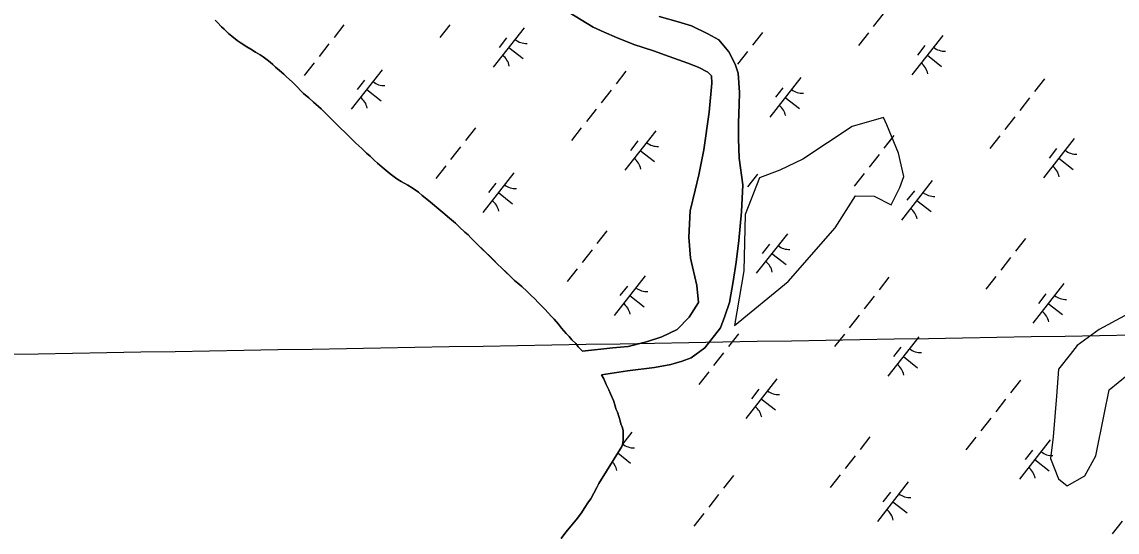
# Model space of a CAD drawing. Extents: x 3896831 to 3918110, y 171006 to 193349.
# Drawn here: x 3912098 to 3913188, y 181040 to 181548 of the extents above; entities that cross this region are included whole.
import ezdxf

# ---------------------------------------------------------------- set-up
doc = ezdxf.new("R2010")
doc.units = 0
for name, color, linetype in [('V-GRID-MAJR', 7, 'Continuous'), ('V-TOPO-SHOR', 7, 'Continuous'), ('V-WETL-SWMP', 7, 'Continuous')]:
    doc.layers.add(name, color=color, linetype=linetype)

msp = doc.modelspace()

# ---------------------------------------------------------------- linework, layer by layer
at = {"layer": 'V-GRID-MAJR'}
msp.add_spline([(3901910.1, 181043.2), (3904332, 181084.3), (3909660.5, 181175.4), (3914023.1, 181250.6)], degree=3, dxfattribs=at)
at = {"layer": 'V-TOPO-SHOR'}
msp.add_line((3912672.5, 181088.3), (3912695.4, 181125.4), dxfattribs=at)
for points in [[(3912637.1, 181561.1), (3912666.9, 181542.8), (3912677.9, 181538), (3912690.1, 181532.6), (3912707.3, 181525.8), (3912726.8, 181519.3), (3912742.5, 181513.7), (3912761.1, 181507.1), (3912771.3, 181503.2), (3912781.2, 181498), (3912784.7, 181494.3), (3912785.1, 181487.1), (3912782.4, 181458.3), (3912776.9, 181420.6), (3912772.2, 181395.9), (3912768.3, 181380.5), (3912763.6, 181359.9), (3912762.1, 181333.8), (3912763.7, 181312.9), (3912770, 181285.5), (3912771.9, 181268.7), (3912762.5, 181254.1), (3912750.4, 181241.8), (3912735.1, 181234.4), (3912720.1, 181229.6), (3912701.8, 181224.8)], [(3912345.4, 181508.1), (3912342.4, 181510.3), (3912338.5, 181513.5), (3912335.5, 181515.5), (3912330.9, 181518), (3912326, 181520.9), (3912322.1, 181523.2), (3912316.5, 181527), (3912312.6, 181529.6), (3912307.3, 181534.1), (3912304, 181536.7), (3912299.4, 181540.9), (3912296.8, 181543.2), (3912292.9, 181547.4), (3912290.5, 181550)], [(3912675.2, 181196.6), (3912701.2, 181200.6), (3912727.9, 181204), (3912744.1, 181206.8), (3912755.6, 181210.4), (3912764.3, 181213.6), (3912777.9, 181223.6), (3912793.6, 181243.5), (3912797.9, 181255.1), (3912802.7, 181268.8), (3912806.3, 181289.7), (3912809.3, 181308.8), (3912812, 181330.3), (3912814.6, 181359), (3912815.8, 181386), (3912812.4, 181412.4), (3912811.7, 181431.8), (3912811.5, 181447.7), (3912812.2, 181466), (3912812.7, 181477.9), (3912811.1, 181497), (3912808.4, 181506.2), (3912801.9, 181518.4), (3912792, 181530.2), (3912781.2, 181536.4), (3912764.9, 181544.1), (3912751.5, 181548.1), (3912732.6, 181553.4)], [(3912656.4, 181220.3), (3912652.1, 181224.5), (3912649.5, 181227.7), (3912645.8, 181231.6), (3912642.9, 181234.8), (3912639.9, 181237.7), (3912635.3, 181243.2), (3912632.3, 181247.1), (3912628.1, 181252), (3912625.4, 181254.9), (3912622.1, 181258.4), (3912618.8, 181262), (3912616.2, 181264.6), (3912611.9, 181269.1), (3912609, 181272), (3912604.4, 181276.2), (3912601.1, 181279.8), (3912595.8, 181284.6), (3912591.9, 181287.8), (3912588.6, 181290.7), (3912583.7, 181295.6), (3912580.7, 181298.5), (3912575.8, 181303.3), (3912572.1, 181306.6), (3912567.2, 181311.4), (3912563.9, 181314.7), (3912559.6, 181318.9), (3912556.7, 181321.8), (3912552.7, 181325.6), (3912548.5, 181329.8), (3912545.2, 181333.1), (3912542.5, 181336), (3912539.2, 181338.9), (3912533.7, 181343.7), (3912529.7, 181347.6), (3912523.8, 181352.8), (3912517.2, 181358.3), (3912513.3, 181361.8), (3912507, 181367), (3912502.8, 181370.2), (3912496.5, 181375.4), (3912492.9, 181378.6), (3912486.7, 181382.8), (3912482.4, 181385.7), (3912475.9, 181389.2), (3912471.3, 181391.8), (3912464.7, 181396.9), (3912460.8, 181400.2), (3912456.8, 181403.4), (3912452.2, 181407.6), (3912449.3, 181410.2), (3912445, 181414.4), (3912441.4, 181417.3), (3912436.5, 181422.1), (3912430.5, 181427.3), (3912426.6, 181431.2), (3912420.3, 181437.6), (3912415.1, 181442.8), (3912406.9, 181450.6), (3912401.3, 181456.4), (3912396, 181461.5), (3912388.4, 181468.3), (3912383.8, 181472.5), (3912378.6, 181477), (3912375.9, 181479.6), (3912372.7, 181483.2), (3912370.4, 181485.1), (3912367.1, 181488.4), (3912361.5, 181493.5), (3912358.8, 181496.1), (3912354.6, 181499.7), (3912350.6, 181503.2), (3912348, 181505.8), (3912345.4, 181508.1)], [(3912701.8, 181224.8), (3912686.5, 181223.6), (3912656.4, 181220.3)], [(3912695.4, 181125.4), (3912696.3, 181128.7), (3912696.9, 181132.6), (3912696.9, 181137.5), (3912696.9, 181140.7), (3912696.2, 181143.7), (3912694.5, 181147.9), (3912693.8, 181150.8), (3912692.8, 181154.1), (3912691.2, 181159.3), (3912689.5, 181162.8), (3912688.8, 181165.8), (3912687.1, 181171), (3912684.1, 181177.8), (3912682.5, 181181.7), (3912679.8, 181186.9), (3912677.5, 181192.7), (3912675.2, 181196.6)], [(3912634.9, 181033.6), (3912639.7, 181040.1), (3912643.3, 181044.1), (3912648.1, 181050), (3912650, 181052.3), (3912655.2, 181059.2), (3912658.1, 181063.4), (3912662.3, 181070), (3912664.5, 181073.3), (3912667.7, 181078.8), (3912670.6, 181084.4), (3912672.5, 181088.3)]]:
    msp.add_lwpolyline(points, dxfattribs=at)
for points in [[(3912860.9, 181289.6), (3912907.7, 181343.2), (3912927.9, 181375), (3912946.6, 181374.6), (3912963.6, 181366), (3912972.2, 181383.1), (3912976.2, 181394.2), (3912970.7, 181417.5), (3912959.3, 181445.5), (3912955.8, 181453.1), (3912924.9, 181444), (3912875.5, 181411.3), (3912852.8, 181400.6), (3912832.4, 181392.8), (3912818.2, 181356.4), (3912817, 181300.2), (3912807.6, 181245.8)], [(3913180.6, 181181.7), (3913207.3, 181203.6), (3913213.6, 181217.7), (3913223.2, 181248.2), (3913219.7, 181255.7), (3913195.7, 181255.5), (3913170.7, 181241.8), (3913148.6, 181225.8), (3913141.7, 181216.9), (3913130.2, 181202.2), (3913128.1, 181175.3), (3913125, 181134.9), (3913122.3, 181113.3), (3913130.1, 181092.9), (3913138.9, 181086), (3913156.4, 181096.1), (3913167.3, 181116.1), (3913175.6, 181157.1)]]:
    msp.add_lwpolyline(points, close=True, dxfattribs=at)
at = {"layer": 'V-WETL-SWMP'}
for p, q in [((3912666.9, 181542.8), (3912637.1, 181561.1)), ((3912955.7, 181556.3), (3912945.8, 181543.7)), ((3912290.5, 181550), (3912292.9, 181547.4)), ((3912292.9, 181547.4), (3912296.8, 181543.2)), ((3912418.7, 181545.2), (3912408.9, 181532.6)), ((3912524.2, 181545.1), (3912514.3, 181532.5)), ((3912732.6, 181553.4), (3912751.5, 181548.1)), ((3912751.5, 181548.1), (3912764.9, 181544.1)), ((3912296.8, 181543.2), (3912299.4, 181540.9)), ((3912299.4, 181540.9), (3912304, 181536.7)), ((3912304, 181536.7), (3912307.3, 181534.1)), ((3912307.3, 181534.1), (3912312.6, 181529.6)), ((3912598.3, 181542.4), (3912567.5, 181503)), ((3912677.9, 181538), (3912666.9, 181542.8)), ((3912690.1, 181532.6), (3912677.9, 181538)), ((3912764.9, 181544.1), (3912781.2, 181536.4)), ((3912781.2, 181536.4), (3912792, 181530.2)), ((3912835.4, 181537.5), (3912825.5, 181524.9)), ((3912940.9, 181537.4), (3912931, 181524.8)), ((3913015, 181534.7), (3912984.1, 181495.3)), ((3912312.6, 181529.6), (3912316.5, 181527)), ((3912316.5, 181527), (3912322.1, 181523.2)), ((3912322.1, 181523.2), (3912326, 181520.9)), ((3912403.9, 181526.3), (3912394.1, 181513.7)), ((3912580.6, 181532.2), (3912573.2, 181522.7)), ((3912582.9, 181522.7), (3912597.1, 181511.6)), ((3912707.3, 181525.8), (3912690.1, 181532.6)), ((3912726.8, 181519.3), (3912707.3, 181525.8)), ((3912792, 181530.2), (3912801.9, 181518.4)), ((3912997.2, 181524.5), (3912989.8, 181515)), ((3912326, 181520.9), (3912330.9, 181518)), ((3912330.9, 181518), (3912335.5, 181515.5)), ((3912335.5, 181515.5), (3912338.5, 181513.5)), ((3912338.5, 181513.5), (3912342.4, 181510.3)), ((3912742.5, 181513.7), (3912726.8, 181519.3)), ((3912761.1, 181507.1), (3912742.5, 181513.7)), ((3912801.9, 181518.4), (3912808.4, 181506.2)), ((3912820.6, 181518.6), (3912810.7, 181506)), ((3912999.6, 181515), (3913013.7, 181503.9)), ((3912342.4, 181510.3), (3912345.4, 181508.1)), ((3912345.4, 181508.1), (3912348, 181505.8)), ((3912348, 181505.8), (3912350.6, 181503.2)), ((3912350.6, 181503.2), (3912354.6, 181499.7)), ((3912389.1, 181507.4), (3912379.3, 181494.8)), ((3912771.3, 181503.2), (3912761.1, 181507.1)), ((3912781.2, 181498), (3912771.3, 181503.2)), ((3912808.4, 181506.2), (3912811.1, 181497)), ((3912354.6, 181499.7), (3912358.8, 181496.1)), ((3912358.8, 181496.1), (3912361.5, 181493.5)), ((3912361.5, 181493.5), (3912367.1, 181488.4)), ((3912457, 181500.4), (3912426.1, 181461.1)), ((3912439.2, 181490.2), (3912431.8, 181480.8)), ((3912699.5, 181499.2), (3912689.7, 181486.6)), ((3912784.7, 181494.3), (3912781.2, 181498)), ((3912785.1, 181487.1), (3912784.7, 181494.3)), ((3912811.1, 181497), (3912812.7, 181477.9)), ((3912873.6, 181492.7), (3912842.8, 181453.4)), ((3913116.2, 181491.5), (3913106.3, 181478.9)), ((3912367.1, 181488.4), (3912370.4, 181485.1)), ((3912370.4, 181485.1), (3912372.7, 181483.2)), ((3912372.7, 181483.2), (3912375.9, 181479.6)), ((3912375.9, 181479.6), (3912378.6, 181477)), ((3912441.5, 181480.7), (3912455.7, 181469.6)), ((3912684.7, 181480.3), (3912674.9, 181467.7)), ((3912782.4, 181458.3), (3912785.1, 181487.1)), ((3912855.8, 181482.5), (3912848.4, 181473.1)), ((3912378.6, 181477), (3912383.8, 181472.5)), ((3912383.8, 181472.5), (3912388.4, 181468.3)), ((3912388.4, 181468.3), (3912396, 181461.5)), ((3912812.7, 181477.9), (3912812.2, 181466)), ((3912858.2, 181473), (3912872.3, 181461.9)), ((3913101.4, 181472.6), (3913091.5, 181460)), ((3912396, 181461.5), (3912401.3, 181456.4)), ((3912669.9, 181461.4), (3912660.1, 181448.8)), ((3912776.9, 181420.6), (3912782.4, 181458.3)), ((3912812.2, 181466), (3912811.5, 181447.7)), ((3912401.3, 181456.4), (3912406.9, 181450.6)), ((3912406.9, 181450.6), (3912415.1, 181442.8)), ((3912811.5, 181447.7), (3912811.7, 181431.8)), ((3913086.6, 181453.7), (3913076.7, 181441.1)), ((3912415.1, 181442.8), (3912420.3, 181437.6)), ((3912420.3, 181437.6), (3912426.6, 181431.2)), ((3912549.7, 181442.6), (3912539.8, 181430)), ((3912655.1, 181442.5), (3912645.3, 181429.9)), ((3912729.3, 181439.7), (3912698.4, 181400.4)), ((3912426.6, 181431.2), (3912430.5, 181427.3)), ((3912430.5, 181427.3), (3912436.5, 181422.1)), ((3912711.5, 181429.6), (3912704.1, 181420.1)), ((3912811.7, 181431.8), (3912812.4, 181412.4)), ((3912966.3, 181434.9), (3912956.4, 181422.3)), ((3912964.6, 181432.7), (3912956.4, 181422.3)), ((3913071.8, 181434.8), (3913061.9, 181422.2)), ((3913145.9, 181432), (3913115.1, 181392.7)), ((3912436.5, 181422.1), (3912441.4, 181417.3)), ((3912441.4, 181417.3), (3912445, 181414.4)), ((3912445, 181414.4), (3912449.3, 181410.2)), ((3912534.9, 181423.7), (3912525, 181411.1)), ((3912713.8, 181420.1), (3912728, 181409)), ((3912772.2, 181395.9), (3912776.9, 181420.6)), ((3912951.5, 181416), (3912941.6, 181403.4)), ((3912951.5, 181416), (3912941.6, 181403.4)), ((3913128.1, 181421.9), (3913120.7, 181412.4)), ((3912449.3, 181410.2), (3912452.2, 181407.6)), ((3912452.2, 181407.6), (3912456.8, 181403.4)), ((3912456.8, 181403.4), (3912464.7, 181396.9)), ((3912520.1, 181404.8), (3912510.2, 181392.2)), ((3912812.4, 181412.4), (3912815.8, 181386)), ((3913130.5, 181412.4), (3913144.7, 181401.3)), ((3912464.7, 181396.9), (3912471.3, 181391.8)), ((3912471.3, 181391.8), (3912475.9, 181389.2)), ((3912587.9, 181397.8), (3912557, 181358.4)), ((3912768.3, 181380.5), (3912772.2, 181395.9)), ((3912830.5, 181396.5), (3912820.6, 181383.9)), ((3912936.7, 181397.1), (3912926.8, 181384.5)), ((3912936.7, 181397.1), (3912926.8, 181384.5)), ((3912475.9, 181389.2), (3912482.4, 181385.7)), ((3912482.4, 181385.7), (3912486.7, 181382.8)), ((3912486.7, 181382.8), (3912492.9, 181378.6)), ((3912570.1, 181387.6), (3912562.7, 181378.2)), ((3912815.8, 181386), (3912814.6, 181359)), ((3913004.5, 181390.1), (3912973.7, 181350.7)), ((3912492.9, 181378.6), (3912496.5, 181375.4)), ((3912496.5, 181375.4), (3912502.8, 181370.2)), ((3912502.8, 181370.2), (3912507, 181367)), ((3912572.5, 181378.1), (3912586.6, 181367)), ((3912763.6, 181359.9), (3912768.3, 181380.5)), ((3912815.7, 181377.7), (3912815.5, 181377.4)), ((3912986.7, 181379.9), (3912979.3, 181370.5)), ((3912989.1, 181370.4), (3913003.3, 181359.3)), ((3912507, 181367), (3912513.3, 181361.8)), ((3912513.3, 181361.8), (3912517.2, 181358.3)), ((3912762.1, 181333.8), (3912763.6, 181359.9)), ((3912814.6, 181359), (3912812, 181330.3)), ((3912517.2, 181358.3), (3912523.8, 181352.8)), ((3912523.8, 181352.8), (3912529.7, 181347.6)), ((3912529.7, 181347.6), (3912533.7, 181343.7)), ((3912533.7, 181343.7), (3912539.2, 181338.9)), ((3912539.2, 181338.9), (3912542.5, 181336)), ((3912680.6, 181340), (3912670.7, 181327.4)), ((3912860.2, 181337.1), (3912829.3, 181297.8)), ((3912860.2, 181337.1), (3912829.3, 181297.8)), ((3912542.5, 181336), (3912545.2, 181333.1)), ((3912545.2, 181333.1), (3912572.1, 181306.6)), ((3912763.7, 181312.9), (3912762.1, 181333.8)), ((3912812, 181330.3), (3912809.3, 181308.8)), ((3912842.4, 181326.9), (3912835, 181317.5)), ((3912842.4, 181326.9), (3912835, 181317.5)), ((3913097.2, 181332.3), (3913087.4, 181319.7)), ((3912665.8, 181321.1), (3912655.9, 181308.5)), ((3912844.8, 181317.5), (3912858.9, 181306.4)), ((3912844.8, 181317.5), (3912858.9, 181306.4)), ((3912572.1, 181306.6), (3912575.8, 181303.3)), ((3912770, 181285.5), (3912763.7, 181312.9)), ((3912809.3, 181308.8), (3912806.3, 181289.7)), ((3913082.4, 181313.4), (3913072.6, 181300.8)), ((3912575.8, 181303.3), (3912588.6, 181290.7)), ((3912651, 181302.2), (3912641.1, 181289.6)), ((3912718.8, 181295.2), (3912687.9, 181255.8)), ((3912961.4, 181293.9), (3912951.5, 181281.3)), ((3913067.6, 181294.5), (3913057.7, 181281.9)), ((3912588.6, 181290.7), (3912591.9, 181287.8)), ((3912591.9, 181287.8), (3912595.8, 181284.6)), ((3912595.8, 181284.6), (3912601.1, 181279.8)), ((3912701, 181285), (3912693.6, 181275.5)), ((3912771.9, 181268.7), (3912770, 181285.5)), ((3912806.3, 181289.7), (3912802.7, 181268.8)), ((3913135.4, 181287.5), (3913104.6, 181248.1)), ((3912601.1, 181279.8), (3912604.4, 181276.2)), ((3912604.4, 181276.2), (3912609, 181272)), ((3912609, 181272), (3912611.9, 181269.1)), ((3912703.4, 181275.5), (3912717.5, 181264.4)), ((3912946.6, 181275), (3912936.7, 181262.5)), ((3913117.6, 181277.3), (3913110.2, 181267.8)), ((3912611.9, 181269.1), (3912616.2, 181264.6)), ((3912616.2, 181264.6), (3912618.8, 181262)), ((3912618.8, 181262), (3912625.4, 181254.9)), ((3912762.5, 181254.1), (3912771.9, 181268.7)), ((3912802.7, 181268.8), (3912797.9, 181255.1)), ((3913120, 181267.8), (3913134.2, 181256.7)), ((3912625.4, 181254.9), (3912628.1, 181252)), ((3912628.1, 181252), (3912632.3, 181247.1)), ((3912750.4, 181241.8), (3912762.5, 181254.1)), ((3912797.9, 181255.1), (3912793.6, 181243.5)), ((3912931.8, 181256.2), (3912921.9, 181243.6)), ((3912632.3, 181247.1), (3912635.3, 181243.2)), ((3912635.3, 181243.2), (3912639.9, 181237.7)), ((3912735.1, 181234.4), (3912750.4, 181241.8)), ((3912793.6, 181243.5), (3912777.9, 181223.6)), ((3912639.9, 181237.7), (3912642.9, 181234.8)), ((3912642.9, 181234.8), (3912645.8, 181231.6)), ((3912645.8, 181231.6), (3912649.5, 181227.7)), ((3912701.8, 181224.8), (3912720.1, 181229.6)), ((3912720.1, 181229.6), (3912735.1, 181234.4)), ((3912811.5, 181237.4), (3912801.6, 181224.8)), ((3912917, 181237.3), (3912907.1, 181224.7)), ((3912991.1, 181234.5), (3912960.3, 181195.2)), ((3912649.5, 181227.7), (3912652.1, 181224.5)), ((3912652.1, 181224.5), (3912656.4, 181220.3)), ((3912656.4, 181220.3), (3912686.5, 181223.6)), ((3912686.5, 181223.6), (3912701.8, 181224.8)), ((3912777.9, 181223.6), (3912764.3, 181213.6)), ((3912796.7, 181218.5), (3912786.8, 181205.9)), ((3912973.3, 181224.3), (3912965.9, 181214.9)), ((3912744.1, 181206.8), (3912727.9, 181204)), ((3912755.6, 181210.4), (3912744.1, 181206.8)), ((3912764.3, 181213.6), (3912755.6, 181210.4)), ((3912975.7, 181214.9), (3912989.8, 181203.7)), ((3912701.2, 181200.6), (3912675.2, 181196.6)), ((3912675.2, 181196.6), (3912677.5, 181192.7)), ((3912727.9, 181204), (3912701.2, 181200.6)), ((3912781.9, 181199.6), (3912772, 181187)), ((3912677.5, 181192.7), (3912679.8, 181186.9)), ((3912679.8, 181186.9), (3912682.5, 181181.7)), ((3912849.7, 181192.6), (3912818.9, 181153.2)), ((3913092.3, 181191.3), (3913082.4, 181178.7)), ((3912682.5, 181181.7), (3912684.1, 181177.8)), ((3912684.1, 181177.8), (3912687.1, 181171)), ((3912831.9, 181182.4), (3912824.5, 181172.9)), ((3912687.1, 181171), (3912688.8, 181165.8)), ((3912688.8, 181165.8), (3912689.5, 181162.8)), ((3912689.5, 181162.8), (3912691.2, 181159.3)), ((3912834.3, 181172.9), (3912848.5, 181161.8)), ((3913077.5, 181172.4), (3913067.6, 181159.8)), ((3912691.2, 181159.3), (3912692.8, 181154.1)), ((3912692.8, 181154.1), (3912693.8, 181150.8)), ((3913062.7, 181153.5), (3913052.8, 181141)), ((3912693.8, 181150.8), (3912694.5, 181147.9)), ((3912694.5, 181147.9), (3912696.2, 181143.7)), ((3912696.2, 181143.7), (3912696.9, 181140.7)), ((3912705.4, 181139.6), (3912696, 181127.7)), ((3912696.9, 181132.6), (3912696.3, 181128.7)), ((3912696.9, 181140.7), (3912696.9, 181132.6)), ((3912942.4, 181134.8), (3912932.6, 181122.2)), ((3913047.9, 181134.7), (3913038, 181122.1)), ((3913122, 181131.9), (3913091.2, 181092.6)), ((3912695.4, 181125.4), (3912672.5, 181088.3)), ((3912696.3, 181128.7), (3912695.4, 181125.4)), ((3913104.2, 181121.7), (3913096.8, 181112.3)), ((3912691.3, 181118.9), (3912704.1, 181108.8)), ((3912927.6, 181115.9), (3912917.7, 181103.3)), ((3913106.6, 181112.2), (3913120.8, 181101.1)), ((3912672.5, 181088.3), (3912670.6, 181084.4)), ((3912806.6, 181096.4), (3912796.7, 181083.8)), ((3912912.8, 181097), (3912902.9, 181084.4)), ((3912980.6, 181090), (3912949.8, 181050.6)), ((3912667.7, 181078.8), (3912664.5, 181073.3)), ((3912670.6, 181084.4), (3912667.7, 181078.8)), ((3912791.8, 181077.5), (3912781.9, 181064.9)), ((3912962.8, 181079.8), (3912955.4, 181070.3)), ((3912662.3, 181070), (3912658.1, 181063.4)), ((3912664.5, 181073.3), (3912662.3, 181070)), ((3912965.2, 181070.3), (3912979.4, 181059.2)), ((3912655.2, 181059.2), (3912650, 181052.3)), ((3912658.1, 181063.4), (3912655.2, 181059.2)), ((3912777, 181058.6), (3912767.1, 181046)), ((3912643.3, 181044.1), (3912639.7, 181040.1)), ((3912648.1, 181050), (3912643.3, 181044.1)), ((3912650, 181052.3), (3912648.1, 181050)), ((3913193.6, 181050.9), (3913183.7, 181038.3)), ((3912639.7, 181040.1), (3912634.9, 181033.6))]:
    msp.add_line(p, q, dxfattribs=at)
for points in [[(3912860.9, 181289.6), (3912907.7, 181343.2), (3912927.9, 181375), (3912946.6, 181374.6), (3912963.6, 181366), (3912972.2, 181383.1), (3912976.2, 181394.2), (3912970.7, 181417.5), (3912959.3, 181445.5), (3912955.8, 181453.1), (3912924.9, 181444), (3912875.5, 181411.3), (3912852.8, 181400.6), (3912832.4, 181392.8), (3912818.2, 181356.4), (3912817, 181300.2), (3912807.6, 181245.8)], [(3913180.6, 181181.7), (3913207.3, 181203.6), (3913213.6, 181217.7), (3913223.2, 181248.2), (3913219.7, 181255.7), (3913195.7, 181255.5), (3913170.7, 181241.8), (3913148.6, 181225.8), (3913141.7, 181216.9), (3913130.2, 181202.2), (3913128.1, 181175.3), (3913125, 181134.9), (3913122.3, 181113.3), (3913130.1, 181092.9), (3913138.9, 181086), (3913156.4, 181096.1), (3913167.3, 181116.1), (3913175.6, 181157.1)]]:
    msp.add_lwpolyline(points, close=True, dxfattribs=at)
for centre, start, end in [((3912600.2, 181544.3), 231.1403, 272.6839), ((3913016.8, 181536.6), 231.1403, 272.6839), ((3912566.1, 181500.8), 11.1403, 52.6839), ((3912982.7, 181493.1), 11.1403, 52.6839), ((3912458.8, 181502.3), 231.1403, 272.6839), ((3912875.4, 181494.6), 231.1403, 272.6839), ((3912424.7, 181458.8), 11.1403, 52.6839), ((3912841.3, 181451.1), 11.1403, 52.6839), ((3912731.1, 181441.7), 231.1403, 272.6839), ((3913147.7, 181434), 231.1403, 272.6839), ((3912697, 181398.2), 11.1403, 52.6839), ((3913113.6, 181390.5), 11.1403, 52.6839), ((3912589.7, 181399.7), 231.1403, 272.6839), ((3912555.6, 181356.2), 11.1403, 52.6839), ((3913006.3, 181392), 231.1403, 272.6839), ((3912972.2, 181348.5), 11.1403, 52.6839), ((3912862, 181339.1), 231.1403, 272.6839), ((3912862, 181339.1), 231.1403, 272.6839), ((3912827.9, 181295.6), 11.1403, 52.6839), ((3912827.9, 181295.6), 11.1403, 52.6839), ((3912720.6, 181297.1), 231.1403, 272.6839), ((3913137.2, 181289.4), 231.1403, 272.6839), ((3912686.5, 181253.6), 11.1403, 52.6839), ((3913103.2, 181245.9), 11.1403, 52.6839), ((3912992.9, 181236.4), 231.1403, 272.6839), ((3912958.8, 181193), 11.1403, 52.6839), ((3912851.5, 181194.5), 231.1403, 272.6839), ((3912817.4, 181151), 11.1403, 52.6839), ((3912707.2, 181141.5), 231.1403, 272.6839), ((3913123.8, 181133.8), 231.1403, 272.6839), ((3912673.1, 181098.1), 11.1403, 43.1669), ((3913123.8, 181133.8), 266.1771, 272.6839), ((3913089.7, 181090.4), 11.1403, 52.6839), ((3912982.4, 181091.9), 231.1403, 272.6839), ((3912948.4, 181048.4), 11.1403, 52.6839)]:
    msp.add_arc(centre, 17.6, start, end, dxfattribs=at)

doc.saveas('drawing.dxf')
